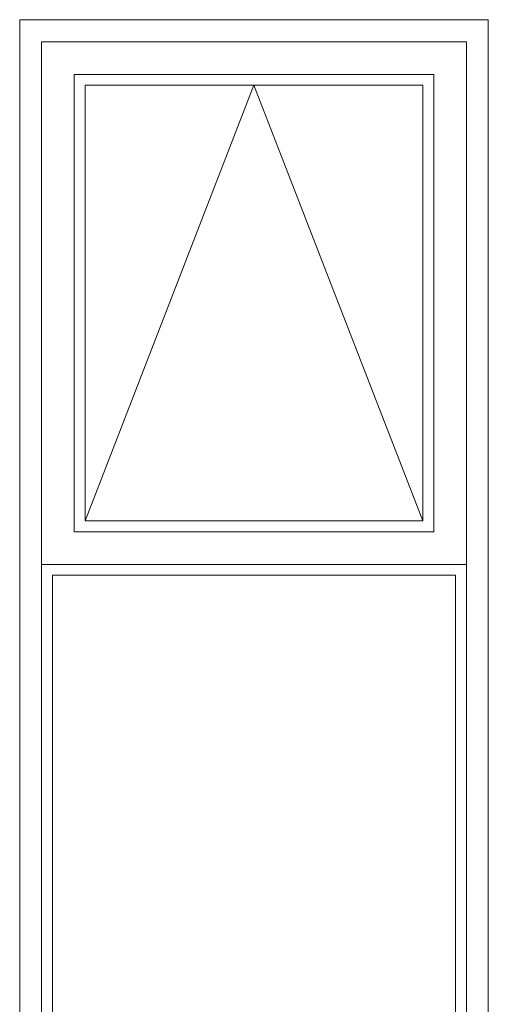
# Model space of a CAD drawing. Extents: x 4615668 to 9294084, y 5325188 to 10688993.
# Tile 278 of 656: x 4639234 to 4639320, y 5327603 to 5327784. Entities that reach past the tile are written whole.
import ezdxf

# ---------------------------------------------------------------- set-up
doc = ezdxf.new("R2010")
doc.units = 0
doc.header["$MEASUREMENT"] = 0

msp = doc.modelspace()

# ---------------------------------------------------------------- linework, layer by layer
at = {"lineweight": 0, "ltscale": 40}
for points in [[(4639320.2, 5327509.968), (4639234.2, 5327509.968), (4639234.2, 5327783.613), (4639320.2, 5327783.613)], [(4639238.2, 5327514.469), (4639316.2, 5327514.469), (4639316.2, 5327779.563), (4639238.2, 5327779.563)], [(4639316.2, 5327683.613), (4639238.2, 5327683.613), (4639238.2, 5327779.563), (4639316.2, 5327779.563)], [(4639310.2, 5327689.613), (4639244.2, 5327689.613), (4639244.2, 5327773.563), (4639310.2, 5327773.563)], [(4639316.2, 5327514.469), (4639238.2, 5327514.469), (4639238.2, 5327683.613), (4639316.2, 5327683.613)]]:
    msp.add_lwpolyline(points, close=True, dxfattribs=at)
at = {"color": 253, "lineweight": 0, "ltscale": 40}
for points in [[(4639308.2, 5327691.613), (4639246.2, 5327691.613), (4639246.2, 5327771.563), (4639308.2, 5327771.563)], [(4639314.2, 5327516.469), (4639240.2, 5327516.469), (4639240.2, 5327681.613), (4639314.2, 5327681.613)]]:
    msp.add_lwpolyline(points, close=True, dxfattribs=at)
msp.add_lwpolyline([(4639308.2, 5327691.613), (4639277.2, 5327771.563), (4639246.2, 5327691.613)], dxfattribs=at)

doc.saveas('drawing.dxf')
